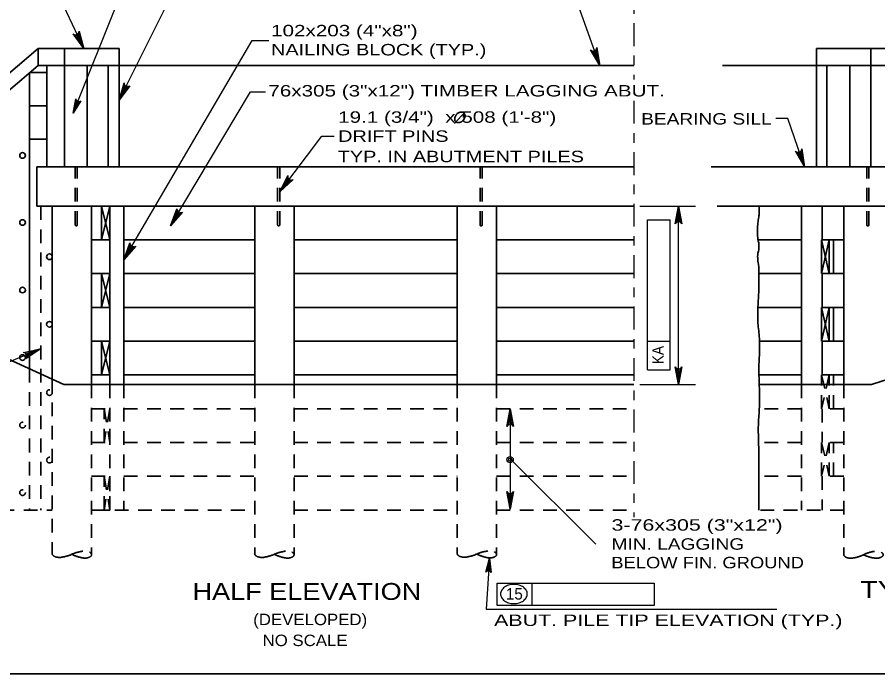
# Model space of a CAD drawing. Extents: x -6.4 to 73.1, y -66 to 0.
# Drawn here: x 7.36 to 16.4, y -43.25 to -36.36 of the extents above; entities that cross this region are included whole.
import ezdxf
from ezdxf.enums import TextEntityAlignment as Align

# ---------------------------------------------------------------- set-up
doc = ezdxf.new("R2010")
doc.units = 0
doc.header["$LTSCALE"] = 0.048
doc.linetypes.add('DOT_DASHED', pattern=[7.7, 5, -1.2, 0.3, -1.2])
doc.linetypes.add('MEDIUM_DASHED', pattern=[4.5, 3, -1.5])
for name, color, linetype, lineweight in [('1', 7, 'Continuous', 13), ('4', 7, 'Continuous', 25), ('5', 7, 'Continuous', 25), ('52', 7, 'Continuous', 25)]:
    doc.layers.add(name, color=color, linetype=linetype, lineweight=lineweight)

msp = doc.modelspace()

# ---------------------------------------------------------------- hatches: boundary and pattern name
at = {"layer": '5'}
for points in [[(8.06058, -36.68917), (8.01867, -36.57833), (8.00092, -36.58675)], [(13.45675, -36.75308), (13.42108, -36.76558), (13.4765, -36.86633)], [(15.62717, -37.92933), (15.5975, -37.81458), (15.57892, -37.821)], [(14.28483, -38.46083), (14.32425, -38.46083), (14.30458, -38.34267)], [(8.97192, -38.54783), (9.04092, -38.45142), (9.024, -38.44133)], [(8.48033, -38.90475), (8.5485, -38.80775), (8.5315, -38.79783)], [(7.61, -39.84025), (7.497, -39.876), (7.5045, -39.89425)], [(14.28483, -40.09733), (14.32425, -40.09733), (14.30458, -40.21542)], [(12.51592, -40.58675), (12.55525, -40.58675), (12.53558, -40.46867)], [(12.51592, -41.40475), (12.55525, -41.40475), (12.53558, -41.52283)]]:
    msp.add_hatch(color=256, dxfattribs=at).paths.add_polyline_path(points)

# ---------------------------------------------------------------- linework, layer by layer
at = {"layer": '1', "lineweight": 35}
msp.add_lwpolyline([(1.75, -43.25), (33.25, -43.25), (33.25, -22.75), (1.75, -22.75)], close=True, dxfattribs=at)
at = {"layer": '4', "lineweight": 35}
for p, q in [((7.57942, -36.68917), (5.12433, -38.78225)), ((7.57942, -36.68917), (7.57942, -36.86633)), ((8.42992, -36.68917), (7.57942, -36.68917)), ((7.85875, -36.68917), (7.85875, -36.86633)), ((8.42992, -36.68917), (8.42992, -36.86633)), ((15.75092, -36.68917), (16.60142, -36.68917)), ((15.75092, -36.68917), (15.75092, -37.92933)), ((16.32208, -36.68917), (16.32208, -36.86633)), ((7.57942, -36.86633), (5.12433, -38.95942)), ((7.49133, -36.94142), (7.49133, -40.05067)), ((7.49133, -36.94142), (7.63358, -36.94142)), ((8.41083, -36.86633), (7.57942, -36.86633)), ((7.63358, -36.94042), (7.67092, -36.94042)), ((7.67092, -36.86633), (7.67092, -37.92933)), ((7.85875, -36.86633), (7.85875, -37.92933)), ((8.09567, -36.86633), (8.09567, -37.92933)), ((8.31642, -36.86633), (8.31642, -37.92933)), ((8.41083, -36.86633), (13.83458, -36.86633)), ((8.42992, -36.86633), (8.42992, -37.92933)), ((14.76558, -36.86633), (16.60142, -36.86633)), ((15.85975, -36.86633), (15.85975, -37.92933)), ((16.10192, -36.86633), (16.10192, -37.92933)), ((16.32208, -36.86633), (16.32208, -37.92933)), ((7.49133, -37.28975), (7.67092, -37.28975)), ((7.49133, -37.63908), (7.67092, -37.63908)), ((7.56575, -37.92933), (7.56575, -38.34267)), ((7.56575, -37.92933), (13.83458, -37.92933)), ((14.64683, -37.92933), (16.67033, -37.92933)), ((7.56575, -38.34267), (13.83458, -38.34267)), ((7.72817, -38.34267), (7.72817, -40.15925)), ((8.14133, -38.34267), (8.14133, -40.21542)), ((8.24625, -38.34267), (8.24625, -38.697)), ((8.24625, -38.697), (8.33483, -38.34267)), ((8.33483, -38.34267), (8.33483, -40.21542)), ((8.48033, -38.34267), (8.48033, -40.21542)), ((9.85417, -38.34267), (9.85417, -40.21542)), ((10.26733, -38.34267), (10.26733, -40.21542)), ((11.98008, -38.34267), (11.98008, -40.21542)), ((12.39333, -38.34267), (12.39333, -40.21542)), ((14.70908, -38.34267), (16.69108, -38.34267)), ((15.5935, -38.34267), (15.5935, -40.21542)), ((15.81358, -38.34267), (15.81358, -38.697)), ((16.13833, -38.34267), (15.99625, -38.34267)), ((16.0395, -38.34267), (16.0395, -40.21542)), ((8.14133, -38.697), (8.33483, -38.697)), ((8.48033, -38.697), (9.85417, -38.697)), ((10.26733, -38.697), (11.98008, -38.697)), ((12.39333, -38.697), (13.83458, -38.697)), ((15.5935, -38.697), (15.13875, -38.697)), ((15.80675, -39.05133), (15.80675, -38.697)), ((15.80675, -38.697), (15.887, -39.05133)), ((15.887, -38.697), (15.80675, -39.05133)), ((16.0395, -38.697), (15.80675, -38.697)), ((15.887, -39.05133), (15.887, -38.697)), ((15.93242, -39.05133), (15.93242, -38.697)), ((16.0395, -38.697), (15.99625, -38.697)), ((5.33375, -39.06108), (7.8505, -40.21542)), ((8.14133, -39.05133), (8.33483, -39.05133)), ((8.24625, -39.40567), (8.33483, -39.05133)), ((8.33483, -39.40567), (8.24625, -39.05133)), ((8.24625, -39.05133), (8.24625, -39.40567)), ((8.33483, -39.05133), (8.33483, -39.40567)), ((8.48033, -39.05133), (9.85417, -39.05133)), ((10.26733, -39.05133), (11.98008, -39.05133)), ((12.39333, -39.05133), (13.83458, -39.05133)), ((15.5935, -39.05133), (15.14883, -39.05133)), ((16.0395, -39.05133), (15.80675, -39.05133)), ((15.81358, -39.05133), (15.81358, -39.40567)), ((19.96233, -39.04658), (16.33033, -40.21542)), ((8.14133, -39.40567), (8.33483, -39.40567)), ((8.48033, -39.40567), (9.85417, -39.40567)), ((10.26733, -39.40567), (11.98008, -39.40567)), ((12.39333, -39.40567), (13.83458, -39.40567)), ((15.5935, -39.40567), (15.13675, -39.40567)), ((15.887, -39.40567), (15.80675, -39.76)), ((15.80675, -39.76), (15.80675, -39.40567)), ((16.0395, -39.40567), (15.80675, -39.40567)), ((15.93242, -39.76), (15.93242, -39.40567)), ((8.14133, -39.76), (8.33483, -39.76)), ((8.24625, -39.76), (8.24625, -40.11433)), ((8.24625, -40.11433), (8.33483, -39.76)), ((8.48033, -39.76), (9.85417, -39.76)), ((10.26733, -39.76), (11.98008, -39.76)), ((12.39333, -39.76), (13.83458, -39.76)), ((15.5935, -39.76), (15.154, -39.76)), ((16.0395, -39.76), (15.80675, -39.76)), ((15.81358, -39.76), (15.81358, -40.11433)), ((8.14133, -40.11433), (8.33483, -40.11433)), ((8.48033, -40.11433), (9.85417, -40.11433)), ((10.26733, -40.11433), (11.98008, -40.11433)), ((12.39333, -40.11433), (13.83458, -40.11433)), ((15.5935, -40.11433), (15.14833, -40.11433)), ((16.0395, -40.11433), (15.80675, -40.11433)), ((7.8505, -40.21542), (13.83458, -40.21542)), ((15.15108, -40.21542), (16.33033, -40.21542))]:
    msp.add_line(p, q, dxfattribs=at)
at = {"layer": '4', "linetype": 'MEDIUM_DASHED', "lineweight": 35}
for p, q in [((7.96933, -38.53983), (7.96933, -37.92933)), ((7.9915, -38.53983), (7.9915, -37.92933)), ((10.09533, -38.53983), (10.09533, -37.92933)), ((10.1175, -38.53983), (10.1175, -37.92933)), ((12.22133, -38.53983), (12.22133, -37.92933)), ((12.2435, -38.53983), (12.2435, -37.92933)), ((16.28075, -38.53983), (16.28075, -37.92933)), ((16.30283, -38.53983), (16.30283, -37.92933)), ((7.61, -38.34267), (7.61, -41.53167)), ((7.49133, -40.05067), (7.49133, -41.53167)), ((15.887, -40.11433), (15.80675, -40.46867)), ((15.80675, -40.46867), (15.80675, -40.11433)), ((15.93242, -40.46867), (15.93242, -40.11433)), ((7.72817, -40.15925), (7.72817, -41.99042)), ((8.14133, -40.21542), (8.14133, -42.00133)), ((8.33483, -40.21542), (8.33483, -41.53167)), ((8.48033, -40.21542), (8.48033, -41.53167)), ((9.85417, -40.21542), (9.85417, -41.99042)), ((10.26733, -40.21542), (10.26733, -42.00133)), ((11.98008, -40.21542), (11.98008, -41.98817)), ((12.39333, -40.21542), (12.39333, -41.99908)), ((15.5935, -40.21542), (15.5935, -41.53167)), ((16.0395, -40.21542), (16.0395, -42.00083)), ((8.14133, -40.46867), (8.33483, -40.46867)), ((8.33483, -40.46867), (8.27317, -40.823)), ((8.27317, -40.823), (8.27317, -40.46867)), ((8.48033, -40.46867), (9.85417, -40.46867)), ((10.26733, -40.46867), (11.98008, -40.46867)), ((12.39333, -40.46867), (13.83458, -40.46867)), ((15.5935, -40.46867), (15.15183, -40.46867)), ((16.0395, -40.46867), (15.80675, -40.46867)), ((15.81358, -40.46867), (15.81358, -40.823)), ((8.14133, -40.823), (8.33483, -40.823)), ((8.48033, -40.823), (9.85417, -40.823)), ((10.26733, -40.823), (11.98008, -40.823)), ((12.39333, -40.823), (13.83458, -40.823)), ((15.5935, -40.823), (15.14433, -40.823)), ((16.0395, -40.823), (15.80675, -40.823)), ((15.80675, -41.17733), (15.80675, -40.823)), ((15.80675, -40.823), (15.887, -41.17733)), ((15.887, -40.823), (15.80675, -41.17733)), ((15.887, -41.17733), (15.887, -40.823)), ((15.93242, -41.17733), (15.93242, -40.823)), ((8.14133, -41.17733), (8.33483, -41.17733)), ((8.27317, -41.53167), (8.27317, -41.17733)), ((8.27317, -41.17733), (8.33483, -41.53167)), ((8.33483, -41.17733), (8.27317, -41.53167)), ((8.33483, -41.53167), (8.33483, -41.17733)), ((8.48033, -41.17733), (9.85417, -41.17733)), ((10.26733, -41.17733), (11.98008, -41.17733)), ((12.39333, -41.17733), (13.83458, -41.17733)), ((15.5935, -41.17733), (15.148, -41.17733)), ((16.0395, -41.17733), (15.80675, -41.17733)), ((15.81358, -41.17733), (15.81358, -41.53167)), ((6.94125, -41.53167), (7.72817, -41.53167)), ((8.14133, -41.53167), (9.85417, -41.53167)), ((8.19092, -41.53167), (8.36808, -41.53167)), ((10.26733, -41.53167), (11.98008, -41.53167)), ((12.39333, -41.53167), (13.83458, -41.53167)), ((16.0395, -41.53167), (15.148, -41.53167))]:
    msp.add_line(p, q, dxfattribs=at)
at = {"layer": '4', "lineweight": 35}
for points in [[(8.33483, -38.34267), (8.33483, -38.697), (8.24625, -38.34267)], [(15.80675, -39.40567), (15.887, -39.76), (15.887, -39.40567)], [(8.33483, -39.76), (8.33483, -40.11433), (8.24625, -39.76)]]:
    msp.add_lwpolyline(points, dxfattribs=at)
at = {"layer": '4', "linetype": 'MEDIUM_DASHED', "lineweight": 35}
for points in [[(15.80675, -40.11433), (15.887, -40.46867), (15.887, -40.11433)], [(8.27317, -40.46867), (8.33483, -40.823), (8.33483, -40.46867)]]:
    msp.add_lwpolyline(points, dxfattribs=at)
at = {"layer": '4', "lineweight": 35}
for centre in [(7.41705, -37.81099), (7.41705, -38.51462), (7.69912, -38.87419), (7.41705, -39.22328), (7.69912, -39.58285), (7.41705, -39.93194)]:
    msp.add_circle(centre, 0.02953, dxfattribs=at)
at = {"layer": '4', "linetype": 'MEDIUM_DASHED', "lineweight": 35}
for centre in [(7.69969, -40.29915), (7.41705, -40.6406), (7.69969, -41.00781), (7.41705, -41.34926)]:
    msp.add_circle(centre, 0.02953, dxfattribs=at)
at = {"layer": '4', "lineweight": 35}
for centre, radius, start, end in [((14.29438, -38.40688), 0.85604, 0, 4.30041), ((13.83915, -38.2792), 1.31933, 350.22511, 352.77729), ((14.84669, -38.40688), 0.30373, 352.77729, 0), ((15.84774, -38.59957), 0.71552, 174.85038, 180), ((15.53534, -38.57141), 0.40185, 170.22511, 174.85038), ((16.01106, -38.59957), 0.87884, 180, 184.64624), ((15.36784, -38.65184), 0.2335, 184.64624, 194.09577), ((14.89673, -38.77014), 0.25224, 5.00495, 14.09577), ((14.94795, -38.76566), 0.20082, 345.34471, 5.00496), ((15.36775, -38.87544), 0.23309, 165.34471, 183.58075), ((15.63194, -38.8589), 0.4978, 183.58075, 190.71943), ((14.84464, -39.00794), 0.30349, 1.57285, 10.71943), ((12.9107, -39.06105), 2.23815, 0, 1.57285), ((8.4585, -39.06105), 6.69035, 359.0903, 0), ((12.15557, -39.11975), 2.99281, 355.92772, 359.0903), ((17.42891, -39.49518), 2.29388, 175.92772, 179.54026), ((16.27862, -39.48595), 1.14355, 179.54026, 187.19626), ((13.83742, -39.79419), 1.31704, 0.06302, 7.19626), ((12.17807, -39.79601), 2.97639, 357.26093, 0.06302), ((17.83321, -40.06657), 2.68522, 177.26093, 180.21106), ((18.86631, -40.06276), 3.71833, 180.21106, 182.50023), ((12.07247, -40.35941), 3.08199, 359.98578, 2.50023), ((12.8793, -40.35961), 2.27516, 355.43722, 359.98579), ((16.95975, -40.68525), 1.81827, 175.43722, 180.5256), ((18.69017, -40.66938), 3.54876, 180.5256, 181.65618), ((-14.04895, -41.61599), 29.20404, 1.26207, 1.65618), ((12.1654, -41.03847), 2.98333, 0, 1.26207), ((-154.10394, -41.03847), 169.25267, 359.83244, 0)]:
    msp.add_arc(centre, radius, start, end, dxfattribs=at)
at = {"layer": '4', "linetype": 'MEDIUM_DASHED', "lineweight": 35}
for centre in [(7.98046, -38.53813), (10.10644, -38.53813), (12.23242, -38.53813), (16.29181, -38.53813)]:
    msp.add_arc(centre, 0.0112, 188.67353, 351.32647, dxfattribs=at)
for centre, major_axis, start_param, end_param in [((7.80138, -41.99235), (-0.07318, 0.00193), 6.2831853, 8.1107827), ((7.73093, -41.88713), (-0.29215, 0.00772), 1.8903203, 2.3561945), ((8.13864, -42.10463), (0.29215, -0.00772), 1.8903203, 2.3561945), ((8.1441, -41.89804), (0.29215, -0.00772), 3.9269908, 4.392865), ((8.06818, -41.9994), (0.07318, -0.00193), 4.4555879, 8.1107827), ((9.92738, -41.99235), (-0.07318, 0.00193), 6.2831853, 8.1107827), ((9.85693, -41.88713), (-0.29215, 0.00772), 1.8903203, 2.3561945), ((10.26464, -42.10463), (0.29215, -0.00772), 1.8903203, 2.3561945), ((10.2701, -41.89804), (0.29215, -0.00772), 3.9269908, 4.392865), ((10.19418, -41.9994), (0.07318, -0.00193), 4.4555879, 8.1107827), ((12.05331, -41.9901), (-0.0732, 0.00193), 6.2831853, 8.1107827), ((11.98285, -41.88485), (-0.29221, 0.00772), 1.8903203, 2.3561945), ((12.39064, -42.1024), (0.29221, -0.00772), 1.8903203, 2.3561945), ((12.3961, -41.89577), (0.29221, -0.00772), 3.9269908, 4.392865), ((12.32017, -41.99715), (0.0732, -0.00193), 4.4555879, 8.1107827), ((16.11272, -42.00083), (-0.07318, 0), 0, 1.8275974), ((16.03953, -41.89754), (-0.29215, 0), 1.8903203, 2.3561945), ((16.4527, -42.10413), (0.29215, 0), 1.8903203, 2.3561945), ((16.4527, -41.89754), (0.29215, 0), 3.9269908, 4.392865), ((16.37952, -42.00083), (0.07318, 0), 4.4555879, 8.1107827)]:
    msp.add_ellipse(centre, major_axis=major_axis, ratio=0.5, start_param=start_param, end_param=end_param, dxfattribs=at)
at = {"layer": '5'}
for p, q in [((7.94742, -37.36683), (8.75108, -35.36017)), ((8.06058, -36.68917), (7.82075, -36.18575)), ((8.42992, -37.22967), (8.95183, -36.18917)), ((8.48033, -38.90475), (9.82658, -36.6035)), ((9.82658, -36.6035), (10.00125, -36.6035)), ((8.97192, -38.54783), (9.80942, -37.14458)), ((9.80942, -37.14458), (9.96633, -37.14458)), ((13.89608, -38.34267), (14.48175, -38.34267)), ((14.30458, -40.21542), (14.30458, -38.34267)), ((13.97967, -40.06042), (13.97967, -38.48567)), ((13.97967, -38.48567), (14.21583, -38.48567)), ((14.21583, -40.06042), (14.21583, -38.48567)), ((7.61, -39.84025), (4.828, -40.98258)), ((13.97967, -39.758), (14.21583, -39.758)), ((13.97967, -40.06042), (14.21583, -40.06042)), ((13.89608, -40.21542), (14.48175, -40.21542)), ((12.53558, -40.46867), (12.53558, -41.52283)), ((12.53558, -40.99567), (13.43725, -41.8905)), ((12.4005, -42.29892), (14.04883, -42.29892)), ((12.4005, -42.53517), (12.4005, -42.29892)), ((12.76733, -42.53517), (12.76733, -42.29892)), ((14.04883, -42.29892), (14.04883, -42.53517)), ((14.04883, -42.53517), (12.4005, -42.53517))]:
    msp.add_line(p, q, dxfattribs=at)
at = {"layer": '5', "linetype": 'DOT_DASHED'}
for p, q in [((13.83458, -35.8835), (13.83458, -37.01467)), ((13.83458, -37.23733), (13.83458, -41.60575))]:
    msp.add_line(p, q, dxfattribs=at)
at = {"layer": '5', "lineweight": 35}
msp.add_line((11.95058, -37.47725), (12.06258, -37.35467), dxfattribs=at)
at = {"layer": '5'}
for points in [[(13.47725, -36.86633), (13.09825, -35.80725), (12.92758, -35.80725)], [(8.06058, -36.68917), (7.94883, -36.53592), (7.964, -36.54458), (7.9785, -36.54592), (7.99067, -36.5425), (8.00108, -36.53517), (8.00917, -36.52308), (8.012, -36.50583), (8.06058, -36.68917), (8.00917, -36.52308), (8.00108, -36.53517), (8.06058, -36.68917), (7.99067, -36.5425), (7.9785, -36.54592), (8.06058, -36.68917), (7.964, -36.54458)], [(13.47725, -36.86633), (13.3815, -36.70267), (13.39567, -36.71283), (13.40992, -36.71558), (13.42242, -36.71333), (13.4335, -36.70708), (13.44275, -36.69592), (13.44725, -36.67908), (13.47725, -36.86633), (13.44275, -36.69592), (13.4335, -36.70708), (13.47725, -36.86633), (13.42242, -36.71333), (13.40992, -36.71558), (13.47725, -36.86633), (13.39567, -36.71283)], [(7.94742, -37.36683), (7.97692, -37.218), (7.98, -37.23158), (7.98708, -37.24083), (7.99575, -37.24617), (8.00567, -37.24825), (8.01717, -37.2465), (8.02883, -37.23875), (7.94742, -37.36683), (8.01717, -37.2465), (8.00567, -37.24825), (7.94742, -37.36683), (7.99575, -37.24617), (7.98708, -37.24083), (7.94742, -37.36683), (7.98, -37.23158)], [(15.62717, -37.92933), (15.451, -37.4245), (15.32592, -37.4245)], [(10.1175, -38.19275), (10.558, -37.6085), (10.68692, -37.6085)], [(15.62717, -37.92933), (15.53275, -37.76483), (15.54692, -37.77517), (15.56108, -37.778), (15.57367, -37.77592), (15.58475, -37.76975), (15.59408, -37.75867), (15.59875, -37.74183), (15.62717, -37.92933), (15.59408, -37.75867), (15.58475, -37.76975), (15.62717, -37.92933), (15.57367, -37.77592), (15.56108, -37.778), (15.62717, -37.92933), (15.54692, -37.77517)], [(8.97192, -38.54783), (9.03742, -38.36983), (9.03858, -38.38725), (9.04558, -38.40008), (9.05517, -38.40833), (9.067, -38.41283), (9.08158, -38.41292), (9.0975, -38.40567), (8.97192, -38.54783), (9.08158, -38.41292), (9.067, -38.41283), (8.97192, -38.54783), (9.05517, -38.40833), (9.04558, -38.40008), (8.97192, -38.54783), (9.03858, -38.38725)], [(14.30458, -38.34267), (14.3395, -38.52908), (14.32958, -38.51475), (14.31708, -38.50733), (14.30458, -38.50517), (14.29208, -38.50733), (14.27958, -38.51475), (14.26967, -38.52908), (14.30458, -38.34267), (14.27958, -38.51475), (14.29208, -38.50733), (14.30458, -38.34267), (14.30458, -38.50517), (14.31708, -38.50733), (14.30458, -38.34267), (14.32958, -38.51475)], [(8.48033, -38.90475), (8.54433, -38.72617), (8.54567, -38.74358), (8.55267, -38.75633), (8.56242, -38.7645), (8.57425, -38.76892), (8.58875, -38.76883), (8.60467, -38.7615), (8.48033, -38.90475), (8.58875, -38.76883), (8.57425, -38.76892), (8.48033, -38.90475), (8.56242, -38.7645), (8.55267, -38.75633), (8.48033, -38.90475), (8.54567, -38.74358)], [(7.61, -39.84025), (7.45083, -39.94342), (7.46033, -39.92875), (7.46242, -39.91433), (7.45967, -39.902), (7.45292, -39.89125), (7.44133, -39.8825), (7.42425, -39.87875), (7.61, -39.84025), (7.44133, -39.8825), (7.45292, -39.89125), (7.61, -39.84025), (7.45967, -39.902), (7.46242, -39.91433), (7.61, -39.84025), (7.46033, -39.92875)], [(14.30458, -40.21542), (14.26967, -40.029), (14.27958, -40.04333), (14.29208, -40.05075), (14.30458, -40.05292), (14.31708, -40.05075), (14.32958, -40.04333), (14.3395, -40.029), (14.30458, -40.21542), (14.32958, -40.04333), (14.31708, -40.05075), (14.30458, -40.21542), (14.30458, -40.05292), (14.29208, -40.05075), (14.30458, -40.21542), (14.27958, -40.04333)], [(12.53558, -40.46867), (12.5705, -40.65508), (12.56058, -40.64075), (12.54808, -40.63333), (12.53558, -40.63117), (12.52308, -40.63333), (12.51058, -40.64075), (12.50067, -40.65508), (12.53558, -40.46867), (12.51058, -40.64075), (12.52308, -40.63333), (12.53558, -40.46867), (12.53558, -40.63117), (12.54808, -40.63333), (12.53558, -40.46867), (12.56058, -40.64075)], [(12.53558, -41.52283), (12.50067, -41.33642), (12.51058, -41.35075), (12.52308, -41.35817), (12.53558, -41.36033), (12.54808, -41.35817), (12.56058, -41.35075), (12.5705, -41.33642), (12.53558, -41.52283), (12.56058, -41.35075), (12.54808, -41.35817), (12.53558, -41.52283), (12.53558, -41.36033), (12.52308, -41.35817), (12.53558, -41.52283), (12.51058, -41.35075)], [(12.32, -42.03742), (12.3375, -42.18817), (12.33033, -42.17608), (12.32083, -42.1695), (12.31092, -42.16708), (12.30083, -42.16808), (12.2905, -42.17333), (12.28175, -42.18425), (12.32, -42.03742), (12.2905, -42.17333), (12.30083, -42.16808), (12.32, -42.03742), (12.31092, -42.16708), (12.32083, -42.1695), (12.32, -42.03742), (12.33033, -42.17608)], [(12.32, -42.03742), (12.28275, -42.571), (15.33583, -42.571)]]:
    msp.add_lwpolyline(points, dxfattribs=at)
for points in [[(8.06058, -36.68917), (8.01867, -36.57833), (8.00092, -36.58675)], [(13.45675, -36.75308), (13.42108, -36.76558), (13.4765, -36.86633)], [(15.62717, -37.92933), (15.5975, -37.81458), (15.57892, -37.821)], [(14.28483, -38.46083), (14.32425, -38.46083), (14.30458, -38.34267)], [(8.97192, -38.54783), (9.04092, -38.45142), (9.024, -38.44133)], [(8.48033, -38.90475), (8.5485, -38.80775), (8.5315, -38.79783)], [(7.61, -39.84025), (7.497, -39.876), (7.5045, -39.89425)], [(14.28483, -40.09733), (14.32425, -40.09733), (14.30458, -40.21542)], [(12.51592, -40.58675), (12.55525, -40.58675), (12.53558, -40.46867)], [(12.51592, -41.40475), (12.55525, -41.40475), (12.53558, -41.52283)]]:
    msp.add_lwpolyline(points, close=True, dxfattribs=at)
for radius in [0.03333, 0.01667]:
    msp.add_circle((12.5356, -41.00375), radius, dxfattribs=at)
for centre, radius, start, end in [((12.54072, -42.43139), 0.1103, 125.63164, 149.97668), ((12.56179, -42.46078), 0.14646, 106.53583, 125.63164), ((12.57557, -42.50719), 0.19487, 90, 106.53583), ((12.57557, -42.50719), 0.19487, 73.46417, 90), ((12.58934, -42.46078), 0.14646, 54.36836, 73.46417), ((12.61041, -42.43139), 0.1103, 30.02332, 54.36836), ((12.50851, -42.41278), 0.07309, 149.97668, 180), ((12.50851, -42.41278), 0.07309, 180, 210.02332), ((12.54072, -42.39416), 0.1103, 210.02332, 234.36836), ((12.61041, -42.39416), 0.1103, 305.63164, 329.97668), ((12.64262, -42.41278), 0.07309, 0, 30.02332), ((12.64262, -42.41278), 0.07309, 329.97668, 0), ((12.56179, -42.36477), 0.14646, 234.36836, 253.46417), ((12.57557, -42.31836), 0.19487, 253.46417, 270), ((12.57557, -42.31836), 0.19487, 270, 286.53583), ((12.58934, -42.36477), 0.14646, 286.53583, 305.63164)]:
    msp.add_arc(centre, radius, start, end, dxfattribs=at)
at = {"layer": '5', "lineweight": 35}
msp.add_spline([(12.05092, -37.36675), (12.04217, -37.35992), (12.03342, -37.3575), (12.02242, -37.3565), (12.01617, -37.3565), (12.00542, -37.359), (11.99558, -37.3635), (11.98867, -37.36742), (11.97542, -37.378), (11.96508, -37.3915), (11.95883, -37.40417), (11.95517, -37.41575), (11.95408, -37.4265), (11.95517, -37.43575), (11.95967, -37.44892), (11.96442, -37.45575), (11.97408, -37.463), (11.98858, -37.4665), (12.00508, -37.466), (12.02592, -37.4565), (12.04117, -37.44342), (12.05267, -37.4275), (12.06017, -37.41092), (12.06267, -37.3925), (12.05942, -37.38067), (12.05142, -37.36675)], degree=3, dxfattribs=at)
at = {"layer": '52'}
for points in [[(8.42992, -37.22967), (8.48225, -37.04733), (8.48475, -37.06467), (8.49258, -37.07692), (8.50275, -37.08442), (8.51492, -37.08808), (8.52942, -37.08708), (8.54475, -37.07875), (8.42992, -37.22967), (8.52942, -37.08708), (8.51492, -37.08808), (8.42992, -37.22967), (8.50275, -37.08442), (8.49258, -37.07692), (8.42992, -37.22967), (8.48475, -37.06467)], [(10.1175, -38.19275), (10.20183, -38.02283), (10.20108, -38.04033), (10.20667, -38.05375), (10.21533, -38.063), (10.22658, -38.06883), (10.241, -38.07042), (10.25767, -38.06492), (10.1175, -38.19275), (10.241, -38.07042), (10.22658, -38.06883), (10.1175, -38.19275), (10.21533, -38.063), (10.20667, -38.05375), (10.1175, -38.19275), (10.20108, -38.04033)]]:
    msp.add_lwpolyline(points, dxfattribs=at)

# ---------------------------------------------------------------- texts
at = {"layer": '5'}
for s, width, p in [('102x203 (4"x8")', 1.35, (10.02608, -36.561)), ('NAILING BLOCK (TYP.)', 1.3, (10.02608, -36.761)), ('76x305 (3"x12") TIMBER LAGGING ABUT.', 1.35, (9.9975, -37.19225)), ('19.1 (3/4")  x 508 (1\'-8")', 1.35, (10.73025, -37.46817)), ('BEARING SILL', 1.25, (13.91167, -37.48692)), ('DRIFT PINS', 1.3, (10.73025, -37.66817)), ('TYP. IN ABUTMENT PILES', 1.3, (10.72617, -37.88175)), ('3-76x305 (3"x12")', 1.4, (13.60075, -41.74825)), ('MIN. LAGGING', 1.25, (13.60075, -41.94825)), ('BELOW FIN. GROUND', 1.2, (13.5985, -42.14333)), ('ABUT. PILE TIP ELEVATION (TYP.)', 1.4, (12.36775, -42.7485))]:
    msp.add_text(s, height=0.12, dxfattribs=dict(at, width=width)).set_placement(p)
at = {"layer": '5', "width": 0.9}
msp.add_text('KA', height=0.12, rotation=90, dxfattribs=at).set_placement((14.14817, -39.9055), align=Align.CENTER)
at = {"layer": '5'}
for s, height, width, p in [('TYPICAL WING ELEVATION', 0.1772, 1.25, (18.14875, -42.45425)), ('HALF ELEVATION', 0.1772, 1.2, (10.40217, -42.47458)), ('(DEVELOPED)', 0.12, 1.1, (10.43696, -42.73967)), ('NO SCALE', 0.12, 1.1, (10.38296, -42.95942))]:
    msp.add_text(s, height=height, dxfattribs=dict(at, width=width)).set_placement(p, align=Align.CENTER)
msp.add_text('15', height=0.12, dxfattribs=at).set_placement((12.58012, -42.47125), align=Align.CENTER)

doc.saveas('drawing.dxf')
